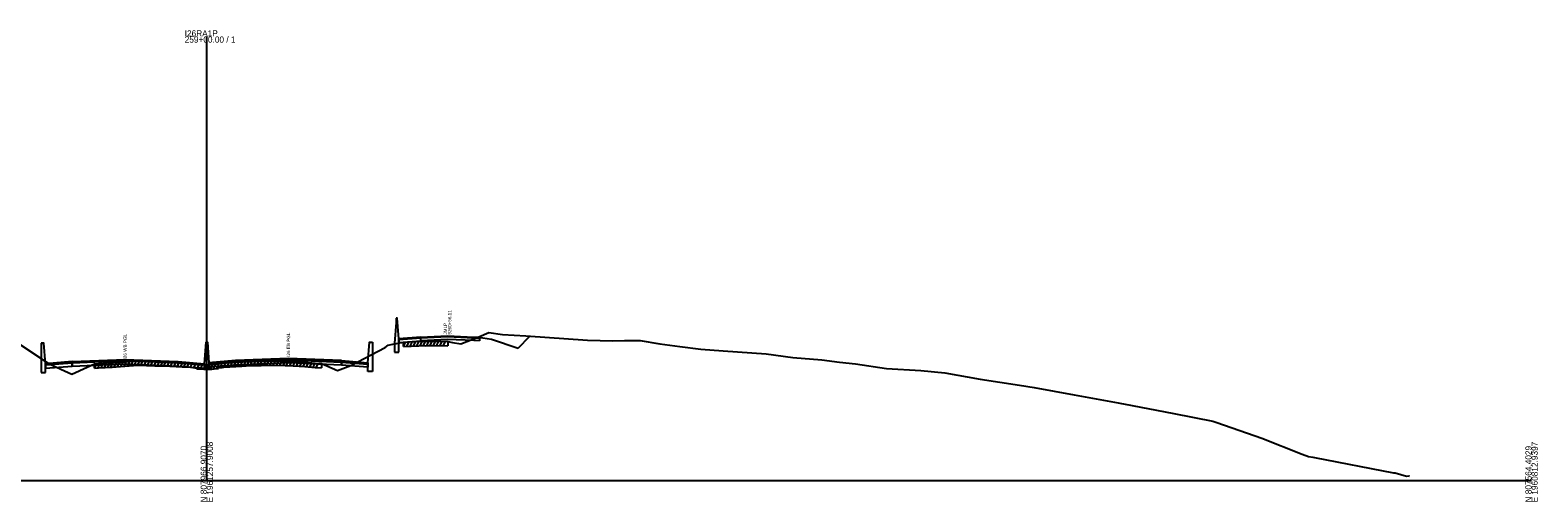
# Model space of a CAD drawing. Extents: x 1017 to 19997, y -1947 to 50737.
# Drawn here: x 10520 to 11203, y 8990 to 9204 of the extents above; entities that cross this region are included whole.
import ezdxf

# ---------------------------------------------------------------- set-up
doc = ezdxf.new("R2010")
doc.units = 0
for name, color, linetype in [('RD_GPK_XS_Cell', 7, 'Continuous'), ('RD_XS_Base', 7, 'Continuous'), ('RD_XS_ExGround', 7, 'Continuous'), ('RD_XS_ExPaveRet', 7, 'Continuous'), ('RD_XS_Greenside', 7, 'Continuous'), ('RD_XS_MedBWall', 7, 'Continuous'), ('RD_XS_Pave', 7, 'Continuous'), ('RD_XS_PaveOvlay', 7, 'Continuous'), ('RD_XS_TieSlope', 7, 'Continuous'), ('RD_XS_TX_Notes', 7, 'Continuous')]:
    doc.layers.add(name, color=color, linetype=linetype)

msp = doc.modelspace()

# ---------------------------------------------------------------- linework, layer by layer
at = {"layer": 'RD_GPK_XS_Cell'}
for p, q in [((10600, 9000), (10600, 9200.79)), ((10000, 9000), (10600, 9000)), ((10600, 9000), (11200, 9000))]:
    msp.add_line(p, q, dxfattribs=at)
at = {"layer": 'RD_XS_Base'}
for points in [[(10697, 9064.53), (10687, 9063.73)], [(10687, 9063.73), (10687, 9062.39)], [(10687, 9062.39), (10697, 9063.19)], [(10697, 9064.53), (10709, 9065.01), (10721, 9064.53)], [(10697, 9063.19), (10697, 9064.53)], [(10721, 9063.21), (10709, 9063.67), (10697, 9063.19)], [(10721, 9064.53), (10721, 9063.21)], [(10721, 9064.53), (10723, 9064.45), (10723.5, 9064.43)], [(10723.5, 9063.09), (10721, 9063.21)], [(10723.5, 9064.43), (10723.5, 9063.09)], [(10539, 9053.06), (10527, 9052.1)], [(10527, 9052.1), (10527, 9050.76)], [(10527, 9050.76), (10539, 9051.72)], [(10539, 9051.72), (10539, 9053.06)], [(10539.05, 9051.72), (10539, 9051.72)], [(10539.05, 9053.06), (10539.05, 9051.72)], [(10539.05, 9051.72), (10563, 9052.69), (10587, 9051.72)], [(10587, 9051.72), (10587, 9053.06)], [(10599, 9052.12), (10587, 9053.06)], [(10587, 9051.72), (10599, 9050.78)], [(10599, 9050.78), (10599, 9052.12)], [(10601, 9051.22), (10601, 9052.56)], [(10613, 9052.16), (10601, 9051.22)], [(10613, 9052.16), (10613, 9053.5)], [(10660.95, 9052.17), (10637, 9053.13), (10613, 9052.16)], [(10660.95, 9052.17), (10660.95, 9053.51)], [(10661, 9052.16), (10660.95, 9052.17)], [(10661, 9053.5), (10661, 9052.16)], [(10661, 9053.5), (10673, 9052.54)], [(10661, 9052.16), (10661, 9053.5)], [(10673, 9051.2), (10661, 9052.16)], [(10673, 9052.54), (10673, 9051.2)]]:
    msp.add_lwpolyline(points, dxfattribs=at)
at = {"layer": 'RD_XS_ExGround'}
msp.add_lwpolyline([(10515.59, 9061.36), (10528.56, 9052.76), (10538.94, 9047.99), (10545.88, 9051.2), (10549.11, 9052.71), (10551, 9052.84), (10557.08, 9053.25), (10560.93, 9053.51), (10568.73, 9054.06), (10576.47, 9053.86), (10580.51, 9053.76), (10588.86, 9053.34), (10592.55, 9053.16), (10594.55, 9052.91), (10595.33, 9052.81), (10595.45, 9052.47), (10596.26, 9052.42), (10598.66, 9052.3), (10600, 9052.27), (10600.72, 9052.25), (10601.43, 9052.26), (10602.31, 9052.35), (10604.47, 9052.58), (10605.26, 9052.67), (10605.37, 9052.96), (10606.96, 9053.12), (10607.69, 9053.19), (10615.84, 9053.66), (10619.78, 9053.89), (10624.67, 9053.99), (10631.85, 9054.14), (10639.15, 9053.74), (10644.41, 9053.46), (10649.12, 9053.08), (10651.97, 9052.86), (10654.4, 9051.82), (10656.72, 9050.81), (10659.26, 9049.7), (10665.25, 9052.01), (10680.78, 9060.13), (10682.15, 9061.15), (10683.48, 9061.44), (10689.11, 9062.57), (10695.98, 9062.93), (10697.78, 9063), (10698.99, 9062.89), (10701.81, 9062.96), (10709.1, 9062.84), (10711.28, 9062.39), (10715.11, 9061.71), (10723.17, 9064.96), (10727.7, 9066.93), (10734, 9065.95), (10744.45, 9065.31), (10772.46, 9063.47), (10783.94, 9063.14), (10789.15, 9063.2), (10796.34, 9063.21), (10805.24, 9061.81), (10814.17, 9060.63), (10823.74, 9059.36), (10833.89, 9058.6), (10853.37, 9057.19), (10865.36, 9055.58), (10878.61, 9054.58), (10886.6, 9053.46), (10893.82, 9052.65), (10907.85, 9050.62), (10923.34, 9049.74), (10934.28, 9048.57), (10950.32, 9045.74), (10968.05, 9043.13), (10974.73, 9042.07), (10992.79, 9038.74), (11012.78, 9035.05), (11014.24, 9034.76), (11015.19, 9034.63), (11038.03, 9030.18), (11055.64, 9026.72), (11056.52, 9026.46), (11057.49, 9026.12), (11077.76, 9019.13), (11096.08, 9011.92), (11098.99, 9010.79), (11100.97, 9010.5), (11101.66, 9010.42), (11137.51, 9003.44), (11138.22, 9003.43), (11143.37, 9001.97), (11144.4, 9002), (11144.74, 9001.95)], dxfattribs=at)
at = {"layer": 'RD_XS_ExPaveRet'}
for p, q in [((10689.11, 9060.57), (10690.14, 9062.62)), ((10689.11, 9060.57), (10689.11, 9062.57)), ((10690.61, 9060.65), (10691.64, 9062.7)), ((10692.11, 9060.73), (10693.14, 9062.78)), ((10693.61, 9060.8), (10694.64, 9062.86)), ((10695.11, 9060.88), (10696.14, 9062.93)), ((10696.61, 9060.95), (10697.63, 9062.99)), ((10698.11, 9060.97), (10699.08, 9062.9)), ((10699.61, 9060.91), (10700.63, 9062.93)), ((10701.11, 9060.95), (10702.12, 9062.96)), ((10702.61, 9060.95), (10703.61, 9062.93)), ((10704.11, 9060.93), (10705.11, 9062.91)), ((10705.61, 9060.9), (10706.61, 9062.89)), ((10707.11, 9060.88), (10708.11, 9062.86)), ((10709.1, 9062.84), (10709.1, 9060.84)), ((10689.11, 9060.57), (10695.98, 9060.93)), ((10695.98, 9060.93), (10697.78, 9061)), ((10697.78, 9061), (10698.99, 9060.89)), ((10698.99, 9060.89), (10701.81, 9060.96)), ((10701.81, 9060.96), (10709.1, 9060.84)), ((10549.11, 9050.71), (10550.14, 9052.78)), ((10549.11, 9050.71), (10549.11, 9052.71)), ((10549.11, 9050.71), (10551, 9050.84)), ((10550.61, 9050.81), (10551.64, 9052.88)), ((10551, 9050.84), (10557.08, 9051.25)), ((10552.11, 9050.91), (10553.15, 9052.98)), ((10553.61, 9051.01), (10554.65, 9053.08)), ((10555.11, 9051.11), (10556.15, 9053.18)), ((10556.61, 9051.22), (10557.65, 9053.29)), ((10557.08, 9051.25), (10560.93, 9051.51)), ((10558.11, 9051.32), (10559.15, 9053.39)), ((10559.61, 9051.42), (10560.65, 9053.49)), ((10560.93, 9051.51), (10568.73, 9052.06)), ((10561.11, 9051.52), (10562.15, 9053.6)), ((10562.61, 9051.63), (10563.65, 9053.7)), ((10564.11, 9051.73), (10565.15, 9053.81)), ((10565.61, 9051.84), (10566.65, 9053.91)), ((10567.11, 9051.95), (10568.15, 9054.02)), ((10568.61, 9052.05), (10569.6, 9054.04)), ((10568.73, 9052.06), (10576.47, 9051.86)), ((10570.11, 9052.02), (10571.1, 9054)), ((10571.61, 9051.98), (10572.6, 9053.96)), ((10573.11, 9051.94), (10574.1, 9053.92)), ((10574.61, 9051.91), (10575.6, 9053.88)), ((10576.11, 9051.87), (10577.1, 9053.84)), ((10576.47, 9051.86), (10580.51, 9051.76)), ((10577.61, 9051.83), (10578.6, 9053.8)), ((10579.11, 9051.79), (10580.1, 9053.77)), ((10580.51, 9051.76), (10588.86, 9051.34)), ((10580.61, 9051.75), (10581.59, 9053.7)), ((10582.11, 9051.68), (10583.09, 9053.63)), ((10583.61, 9051.6), (10584.59, 9053.55)), ((10585.11, 9051.53), (10586.09, 9053.48)), ((10586.61, 9051.45), (10587.59, 9053.4)), ((10588.11, 9051.37), (10589.09, 9053.32)), ((10588.86, 9051.34), (10592.55, 9051.16)), ((10589.61, 9051.3), (10590.59, 9053.25)), ((10591.11, 9051.23), (10592.09, 9053.18)), ((10592.55, 9051.16), (10594.55, 9050.91)), ((10592.61, 9051.15), (10593.55, 9053.03)), ((10594.11, 9050.96), (10595.05, 9052.85)), ((10594.55, 9050.91), (10595.33, 9050.81)), ((10595.33, 9050.81), (10595.45, 9050.47)), ((10595.45, 9050.47), (10596.26, 9050.42)), ((10595.61, 9050.46), (10596.58, 9052.4)), ((10596.26, 9050.42), (10598.66, 9050.3)), ((10597.11, 9050.38), (10598.08, 9052.33)), ((10598.61, 9050.3), (10599.6, 9052.28)), ((10598.66, 9050.3), (10600, 9050.27)), ((10600, 9050.27), (10600.72, 9050.25)), ((10600.11, 9050.26), (10601.11, 9052.26)), ((10600.72, 9050.25), (10601.43, 9050.26)), ((10601.43, 9050.26), (10602.31, 9050.35)), ((10601.61, 9050.28), (10602.66, 9052.38)), ((10602.31, 9050.35), (10604.47, 9050.58)), ((10603.11, 9050.43), (10604.17, 9052.55)), ((10604.47, 9050.58), (10605.26, 9050.67)), ((10604.61, 9050.6), (10605.81, 9053)), ((10605.26, 9050.67), (10605.37, 9050.96)), ((10605.37, 9050.96), (10606.96, 9051.12)), ((10606.11, 9051.03), (10607.16, 9053.14)), ((10606.96, 9051.12), (10607.69, 9051.19)), ((10607.61, 9051.18), (10608.64, 9053.24)), ((10607.69, 9051.19), (10615.84, 9051.66)), ((10609.11, 9051.27), (10610.14, 9053.33)), ((10610.61, 9051.36), (10611.64, 9053.42)), ((10612.11, 9051.44), (10613.14, 9053.5)), ((10613.61, 9051.53), (10614.64, 9053.59)), ((10615.11, 9051.62), (10616.14, 9053.68)), ((10615.84, 9051.66), (10619.78, 9051.89)), ((10616.61, 9051.7), (10617.64, 9053.76)), ((10618.11, 9051.79), (10619.14, 9053.85)), ((10619.61, 9051.88), (10620.62, 9053.9)), ((10619.78, 9051.89), (10624.67, 9051.99)), ((10621.11, 9051.91), (10622.12, 9053.93)), ((10622.61, 9051.94), (10623.62, 9053.96)), ((10624.11, 9051.97), (10625.12, 9054)), ((10624.67, 9051.99), (10631.85, 9052.14)), ((10625.61, 9052.01), (10626.62, 9054.03)), ((10627.11, 9052.04), (10628.12, 9054.06)), ((10628.61, 9052.07), (10629.62, 9054.1)), ((10630.11, 9052.11), (10631.12, 9054.13)), ((10631.61, 9052.14), (10632.59, 9054.1)), ((10631.85, 9052.14), (10639.15, 9051.74)), ((10633.11, 9052.08), (10634.08, 9054.02)), ((10634.61, 9051.99), (10635.58, 9053.94)), ((10636.11, 9051.91), (10637.08, 9053.86)), ((10637.61, 9051.83), (10638.58, 9053.77)), ((10639.11, 9051.75), (10640.08, 9053.69)), ((10639.15, 9051.74), (10644.41, 9051.46)), ((10640.61, 9051.67), (10641.58, 9053.61)), ((10642.11, 9051.58), (10643.08, 9053.53)), ((10643.61, 9051.5), (10644.58, 9053.45)), ((10644.41, 9051.46), (10649.12, 9051.08)), ((10645.11, 9051.41), (10646.07, 9053.33)), ((10646.61, 9051.28), (10647.57, 9053.21)), ((10648.11, 9051.16), (10649.07, 9053.09)), ((10649.12, 9051.08), (10651.97, 9050.86)), ((10649.61, 9051.04), (10650.57, 9052.97)), ((10651.97, 9052.86), (10651.97, 9050.86))]:
    msp.add_line(p, q, dxfattribs=at)
at = {"layer": 'RD_XS_Greenside'}
for points in [[(10723, 9064.76), (10729, 9063.8)], [(10729, 9063.8), (10741, 9059.8)]]:
    msp.add_lwpolyline(points, dxfattribs=at)
at = {"layer": 'RD_XS_MedBWall'}
for points in [[(10685.75, 9071.38), (10685, 9062.04)], [(10687, 9064.04), (10686.25, 9073.38), (10685.75, 9073.38)], [(10685.75, 9073.38), (10685.75, 9071.38)], [(10527, 9052.78), (10526.25, 9062.12), (10525, 9062.12)], [(10525, 9062.12), (10525, 9048.78)], [(10599, 9052.78), (10599.75, 9062.56), (10600.25, 9062.56), (10601, 9053.22)], [(10673, 9053.22), (10673.75, 9062.56), (10675, 9062.56)], [(10675, 9062.56), (10675, 9049.22)], [(10685, 9062.04), (10685, 9058.04)], [(10687, 9058.04), (10687, 9064.04)], [(10685, 9058.04), (10687, 9058.04)], [(10525, 9048.78), (10527, 9048.78)], [(10527, 9048.78), (10527, 9052.78)], [(10599, 9050.78), (10599, 9052.78)], [(10601, 9050.78), (10599, 9050.78)], [(10601, 9053.22), (10601, 9050.78)], [(10673, 9049.22), (10673, 9053.22)], [(10675, 9049.22), (10673, 9049.22)]]:
    msp.add_lwpolyline(points, dxfattribs=at)
at = {"layer": 'RD_XS_Pave'}
for points in [[(10660.95, 9053.85), (10637, 9054.8), (10613, 9053.84)], [(10613, 9053.5), (10637, 9054.47), (10660.95, 9053.51)], [(10539, 9053.4), (10527, 9052.44)], [(10527, 9052.44), (10527, 9052.1)], [(10539, 9053.06), (10539, 9053.4)], [(10539.05, 9053.06), (10539, 9053.06)], [(10539.05, 9053.4), (10563, 9054.36), (10587, 9053.4)], [(10587, 9053.06), (10563, 9054.03), (10539.05, 9053.06)], [(10539.05, 9053.06), (10539.05, 9053.4)], [(10587, 9053.4), (10587, 9053.06)], [(10587, 9053.4), (10599, 9052.46)], [(10599, 9052.46), (10599, 9052.12)], [(10613, 9053.84), (10601, 9052.9)], [(10601, 9052.56), (10613, 9053.5)], [(10601, 9052.9), (10601, 9052.56)], [(10613, 9053.84), (10613, 9053.5)], [(10660.95, 9053.51), (10660.95, 9053.85)], [(10660.95, 9053.85), (10661, 9053.84)], [(10661, 9053.5), (10660.95, 9053.51)], [(10661, 9053.84), (10661, 9053.5)], [(10661, 9053.5), (10661, 9053.84)], [(10673, 9052.88), (10673, 9052.54)]]:
    msp.add_lwpolyline(points, dxfattribs=at)
at = {"layer": 'RD_XS_PaveOvlay'}
for points in [[(10697, 9064.84), (10687, 9064.04)], [(10687, 9063.73), (10697, 9064.53)], [(10687, 9064.04), (10687, 9063.73)], [(10697, 9064.84), (10709, 9065.32), (10721, 9064.84)], [(10721, 9064.53), (10709, 9065.01), (10697, 9064.53)], [(10697, 9064.53), (10697, 9064.84)], [(10721, 9064.84), (10721, 9064.53)], [(10721, 9064.84), (10723, 9064.76)], [(10723, 9064.45), (10721, 9064.53)], [(10723, 9064.76), (10723, 9064.45)], [(10539.05, 9053.74), (10563, 9054.7), (10587, 9053.74)], [(10660.95, 9054.18), (10637, 9055.14), (10613, 9054.18)], [(10539, 9053.74), (10527, 9052.78)], [(10527, 9052.78), (10527, 9052.44)], [(10539.05, 9053.74), (10539, 9053.74)], [(10539, 9053.74), (10539, 9053.4)], [(10539, 9053.4), (10539.05, 9053.4)], [(10539.05, 9053.4), (10539.05, 9053.74)], [(10587, 9053.74), (10587, 9053.4)], [(10587, 9053.74), (10599, 9052.78)], [(10599, 9052.78), (10599, 9052.46)], [(10613, 9054.18), (10601, 9053.22)], [(10601, 9053.22), (10601, 9052.9)], [(10613, 9054.18), (10613, 9053.84)], [(10660.95, 9053.85), (10660.95, 9054.18)], [(10660.95, 9054.18), (10661, 9054.18)], [(10661, 9054.18), (10661, 9053.84)], [(10661, 9054.18), (10673, 9053.22)], [(10661, 9053.84), (10661, 9054.18)], [(10673, 9052.88), (10661, 9053.84)], [(10673, 9053.22), (10673, 9052.88)]]:
    msp.add_lwpolyline(points, dxfattribs=at)
at = {"layer": 'RD_XS_TieSlope'}
msp.add_lwpolyline([(10741, 9059.8), (10746.38, 9065.18)], dxfattribs=at)

# ---------------------------------------------------------------- texts
at = {"layer": 'RD_GPK_XS_Cell'}
for s, p in [('259+00.00 / 1', (10590, 9197.99)), ('I26RA1P', (10590, 9200.79))]:
    msp.add_text(s, height=2.8, dxfattribs=at).set_placement(p)
for s, p in [('N 807966.9070', (10600, 8990)), ('E 1961257.9008', (10602.8, 8990)), ('N 807564.4029', (11200, 8990)), ('E 1960812.9397', (11202.8, 8990))]:
    msp.add_text(s, height=2.8, rotation=90, dxfattribs=at).set_placement(p)
at = {"layer": 'RD_XS_TX_Notes'}
for s, p in [(' 9260+56.11', (10710.73, 9065.38)), (' JMLP', (10708.77, 9065.38)), ('I26 WB PGL', (10563.75, 9054.7)), ('I26 EB PGL', (10637.75, 9055.87))]:
    msp.add_text(s, height=1.5, rotation=90, dxfattribs=at).set_placement(p)

doc.saveas('drawing.dxf')
